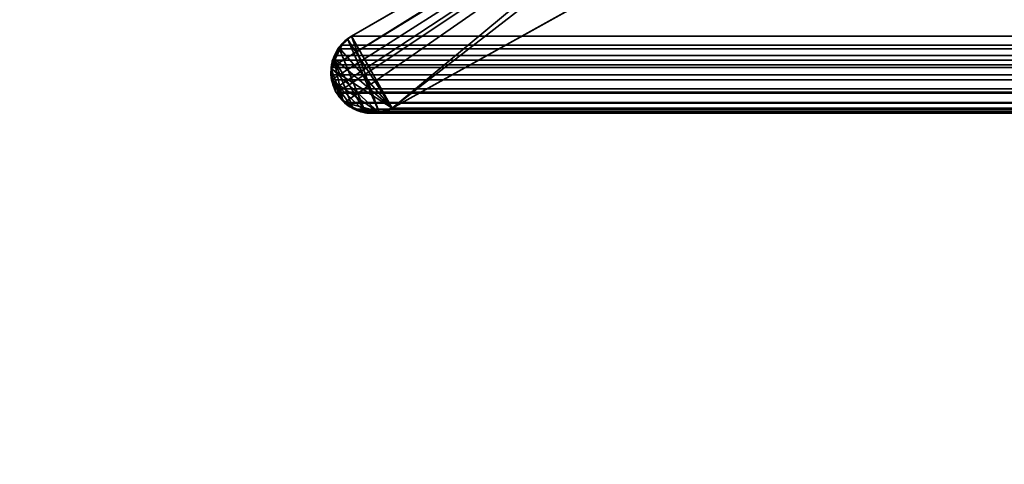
# Model space of a CAD drawing. Header units: millimetres. Extents: x -587 to 3688, y -115 to 120.
# Tile 361 of 656: x 1017 to 1026, y -8 to -4. Entities that reach past the tile are written whole.
import ezdxf

# ---------------------------------------------------------------- set-up
doc = ezdxf.new("R2010")
doc.units = ezdxf.units.MM
doc.layers.add('152', color=7, linetype='Continuous', true_color=0xffffff)

# ---------------------------------------------------------------- blocks, each defined once
blk = doc.blocks.new('UG_SURFACE_002')
at = {"layer": '152', "color": 252, "linetype": 'Continuous', "lineweight": 35}
for points in [[(2162.4999, -40, 2198), (2162.4999, 110, 2198), (837.5, 110, 2198), (837.5, -40, 2198)], [(987.5, -40, 2048.0001), (987.5, 110, 2048.0001), (2012.5, 110, 2048.0001), (2012.5, -40, 2048.0001)]]:
    blk.add_3dface(points, dxfattribs=at)
blk = doc.blocks.new('UG_SURFACE_048')
at = {"layer": '152', "color": 43, "linetype": 'Continuous', "lineweight": 35}
for points in [[(1016, 0, 2017), (1016, -49, 2017), (1984, -49, 2017), (1984, 0, 2017)], [(1016, -47), (1016, -2), (1984, -2), (1984, -47)]]:
    blk.add_3dface(points, dxfattribs=at)
blk = doc.blocks.new('UG_SURFACE_054')
at = {"layer": '152', "color": 252, "linetype": 'Continuous', "lineweight": 35}
for points in [[(1011, -46.92, 2022.5), (1989, -46.92, 2022.5), (1989, 13.92, 2022.5), (1011, 13.92, 2022.5)], [(1012.5, -46.92, 2020.9999), (1012.5, 13.92, 2020.9999), (1987.5, 13.92, 2020.9999), (1987.5, -46.92, 2020.9999)]]:
    blk.add_3dface(points, dxfattribs=at)
blk = doc.blocks.new('UG_SURFACE_056')
at = {"layer": '152', "color": 7, "linetype": 'Continuous', "lineweight": 35}
for points in [[(1027.7764, -0.597, -7), (1020.3995, -4.6975, -7), (1024.7903, -1.2961, -7), (1026.9057, -0.0688, -7)], [(1026.9057, -0.0688, 2006.5944), (1024.7903, -1.2961, 2008.7097), (1020.3995, -4.6975, 2013.1006), (1027.7764, -0.597, 2005.7235)], [(1027.7764, -0.597, 2005.7235), (1020.3995, -4.6975, 2013.1006), (1020.3995, -4.6975, -7), (1027.7764, -0.597, -7)], [(1023.8175, -1.8586, -7), (1023.8632, -1.8237, -7), (1024.7903, -1.2961, -7), (1020.3995, -4.6975, -7)], [(1020.3995, -4.6975, 2013.1006), (1024.7903, -1.2961, 2008.7097), (1023.8175, -1.8586, 2009.6824)], [(1020.0008, -4.0763, -7), (1020.0317, -4.0486, -7), (1023.8175, -1.8586, -7), (1020.3995, -4.6975, -7)], [(1020.0317, -4.0486, 2013.4683), (1023.8175, -1.8586, 2009.6824), (1023.8175, -1.8586, -7), (1020.0317, -4.0486, -7)], [(1020.3995, -4.6975, 2013.1006), (1023.8175, -1.8586, 2009.6824), (1020.0317, -4.0486, 2013.4683)], [(1019.9994, -4.0777, 2013.5007), (1020.0008, -4.0763, -7), (1019.918, -4.1507, -7)], [(1019.918, -4.1507, -7), (1020.0008, -4.0763, -7), (1020.3995, -4.6975, -7)], [(1019.918, -4.1507, -7), (1019.918, -4.1509, 2013.582), (1019.9994, -4.0777, 2013.5007)], [(1019.9994, -4.0777, 2013.5007), (1019.918, -4.1509, 2013.582), (1020.1588, -4.7364, 2013.3412), (1020.2801, -4.728, 2013.2198)], [(1020.0008, -4.0763, -7), (1019.9994, -4.0777, 2013.5007), (1020.0317, -4.0486, 2013.4683)], [(1020.0317, -4.0486, 2013.4683), (1019.9994, -4.0777, 2013.5007), (1020.2801, -4.728, 2013.2198)], [(1020.0317, -4.0486, 2013.4683), (1020.0317, -4.0486, -7), (1020.0008, -4.0763, -7)], [(1020.0317, -4.0486, 2013.4683), (1020.2801, -4.728, 2013.2198), (1020.3406, -4.7238, 2013.1595), (1020.3995, -4.6975, 2013.1006)], [(1020.1588, -4.7364, 2013.3412), (1019.918, -4.1509, 2013.582), (1019.9165, -4.1522, 2013.5834), (1019.8712, -4.2465, 2013.6287)], [(1019.9174, -4.1512, -7), (1019.8712, -4.2465, 2013.6287), (1019.9165, -4.1522, 2013.5834)], [(1019.9174, -4.1512, -7), (1019.8718, -4.2453, -7), (1019.8712, -4.2465, 2013.6287)], [(1020.3995, -4.6975, -7), (1019.8718, -4.2453, -7), (1019.9174, -4.1512, -7), (1019.918, -4.1507, -7)], [(1019.9165, -4.1522, 2013.5834), (1019.918, -4.1509, 2013.582), (1019.918, -4.1507, -7), (1019.9174, -4.1512, -7)], [(1019.9529, -4.6262, 2013.5472), (1019.8712, -4.2465, 2013.6287), (1019.859, -4.2719, 2013.6411), (1019.8494, -4.3457, 2013.6507)], [(1020.3995, -4.6975, -7), (1019.8542, -4.3454, -7), (1019.859, -4.2719, -7), (1019.8718, -4.2453, -7)], [(1019.8712, -4.2465, 2013.6287), (1019.8718, -4.2453, -7), (1019.859, -4.2719, -7)], [(1019.859, -4.2719, -7), (1019.859, -4.2719, 2013.6411), (1019.8712, -4.2465, 2013.6287)], [(1019.9529, -4.6262, 2013.5472), (1019.9779, -4.6566, 2013.5221), (1020.0418, -4.6873, 2013.4583), (1019.8712, -4.2465, 2013.6287)], [(1020.0418, -4.6873, 2013.4583), (1020.1461, -4.7372, 2013.3538), (1020.1588, -4.7364, 2013.3412), (1019.8712, -4.2465, 2013.6287)], [(1019.8566, -4.4464, 2013.6435), (1019.8454, -4.3771, 2013.6547), (1019.8542, -4.3454, -7)], [(1019.8454, -4.3771, 2013.6547), (1019.8494, -4.3457, 2013.6507), (1019.8542, -4.3454, -7)], [(1019.9529, -4.6262, 2013.5472), (1019.8494, -4.3457, 2013.6507), (1019.8454, -4.3771, 2013.6547), (1019.8566, -4.4464, 2013.6435)], [(1019.8542, -4.3454, -7), (1019.8491, -4.4241, -7), (1019.8566, -4.4464, 2013.6435)], [(1019.8566, -4.4464, -7), (1019.8491, -4.4241, -7), (1019.8542, -4.3454, -7), (1020.2798, -4.7371, -7)], [(1019.8542, -4.3454, -7), (1019.8494, -4.3457, 2013.6507), (1019.859, -4.2719, 2013.6411)], [(1019.859, -4.2719, 2013.6411), (1019.859, -4.2719, -7), (1019.8542, -4.3454, -7)], [(1019.8542, -4.3454, -7), (1020.3995, -4.6975, -7), (1020.2798, -4.7371, -7)], [(1019.8491, -4.4241, -7), (1019.8566, -4.4464, -7), (1019.8566, -4.4464, 2013.6435)], [(1019.8566, -4.4464, -7), (1019.8922, -4.5523, -7), (1019.8922, -4.5523, 2013.6077)], [(1019.8922, -4.5523, 2013.6077), (1019.8627, -4.4839, 2013.6373), (1019.8566, -4.4464, -7)], [(1019.8627, -4.4839, 2013.6373), (1019.8566, -4.4464, 2013.6435), (1019.8566, -4.4464, -7)], [(1019.8566, -4.4464, -7), (1020.0418, -4.693, -7), (1019.9928, -4.6686, -7), (1019.9559, -4.6258, -7)], [(1019.8566, -4.4464, -7), (1020.2798, -4.7371, -7), (1020.2678, -4.7411, -7), (1020.1594, -4.7331, -7)], [(1020.1594, -4.7331, -7), (1020.1157, -4.7299, -7), (1020.0418, -4.693, -7), (1019.8566, -4.4464, -7)], [(1019.9559, -4.6258, -7), (1019.8922, -4.5523, -7), (1019.8566, -4.4464, -7)], [(1019.8566, -4.4464, 2013.6435), (1019.8627, -4.4839, 2013.6373), (1019.8922, -4.5523, 2013.6077), (1019.9529, -4.6262, 2013.5472)], [(1019.8922, -4.5523, -7), (1019.9559, -4.6258, -7), (1019.9529, -4.6262, 2013.5472)], [(1019.9529, -4.6262, 2013.5472), (1019.8922, -4.5523, 2013.6077), (1019.8922, -4.5523, -7)], [(1019.9779, -4.6566, 2013.5221), (1019.9529, -4.6262, 2013.5472), (1019.9559, -4.6258, -7)], [(1019.9559, -4.6258, -7), (1019.9928, -4.6686, -7), (1019.9779, -4.6566, 2013.5221)], [(1020.0418, -4.6873, 2013.4583), (1019.9779, -4.6566, 2013.5221), (1019.9928, -4.6686, -7)], [(1019.9928, -4.6686, -7), (1020.0418, -4.693, -7), (1020.0418, -4.6873, 2013.4583)], [(1020.1461, -4.7372, 2013.3538), (1020.0418, -4.6873, 2013.4583), (1020.0418, -4.693, -7)], [(1020.0418, -4.693, -7), (1020.1157, -4.7299, -7), (1020.1461, -4.7372, 2013.3538)], [(1020.2798, -4.7371, -7), (1020.3995, -4.6975, -7), (1020.3995, -4.6975, 2013.1006)], [(1020.3995, -4.6975, 2013.1006), (1020.3406, -4.7238, 2013.1595), (1020.2798, -4.7371, -7)], [(1020.1157, -4.7299, -7), (1020.1594, -4.7331, -7), (1020.1588, -4.7364, 2013.3412)], [(1020.1588, -4.7364, 2013.3412), (1020.1461, -4.7372, 2013.3538), (1020.1157, -4.7299, -7)], [(1020.2801, -4.728, 2013.2198), (1020.1588, -4.7364, 2013.3412), (1020.1594, -4.7331, -7)], [(1020.1594, -4.7331, -7), (1020.2678, -4.7411, -7), (1020.2801, -4.728, 2013.2198)], [(1020.2678, -4.7411, -7), (1020.2798, -4.7371, -7), (1020.2801, -4.728, 2013.2198)], [(1020.3406, -4.7238, 2013.1595), (1020.2801, -4.728, 2013.2198), (1020.2798, -4.7371, -7)]]:
    blk.add_3dface(points, dxfattribs=at)
blk = doc.blocks.new('UG_SURFACE_057')
at = {"layer": '152', "color": 7, "linetype": 'Continuous', "lineweight": 35}
for points in [[(1027.7764, -0.597, 2005.7235), (1020.3995, -4.6975, 2013.1006), (1024.7903, -1.2961, 2008.7097), (1026.9057, -0.0688, 2006.5944)], [(1972.2236, -0.597, 2005.7235), (1979.6005, -4.6975, 2013.1006), (1020.3995, -4.6975, 2013.1006), (1027.7764, -0.597, 2005.7235)], [(1019.8519, -4.4412, 2013.648), (1019.8462, -4.3976, 2013.6538), (1019.8498, -4.3306, 2013.6502), (1024.7903, -1.2961, 2008.7097)], [(1023.8175, -1.8586, 2009.6824), (1024.7903, -1.2961, 2008.7097), (1019.8498, -4.3306, 2013.6502)], [(1024.7903, -1.2961, 2008.7097), (1019.8519, -4.4415, 2013.648), (1019.8519, -4.4412, 2013.648)], [(1019.8776, -4.5229, 2013.6225), (1019.8519, -4.4415, 2013.648), (1024.7903, -1.2961, 2008.7097)], [(1024.7903, -1.2961, 2008.7097), (1019.8997, -4.5617, 2013.6001), (1019.8922, -4.5523, 2013.6077), (1019.8776, -4.5229, 2013.6225)], [(1024.7903, -1.2961, 2008.7097), (1019.9683, -4.6469, 2013.5317), (1019.8997, -4.5617, 2013.6001)], [(1019.9683, -4.6469, 2013.5317), (1024.7903, -1.2961, 2008.7097), (1020.3995, -4.6975, 2013.1006), (1020.287, -4.7307, 2013.2129)], [(1019.8498, -4.3306, 2013.6502), (1019.9444, -4.1298, 2013.5555), (1020.0317, -4.0486, 2013.4683), (1023.8175, -1.8586, 2009.6824)], [(1979.9683, -4.0486, 2013.4683), (1976.1825, -1.8586, 2009.6824), (1023.8175, -1.8586, 2009.6824), (1020.0317, -4.0486, 2013.4683)], [(1019.9444, -4.1298, 2013.5555), (1980.0566, -4.1271, 2013.5567), (1979.9683, -4.0486, 2013.4683)], [(1979.9683, -4.0486, 2013.4683), (1020.0317, -4.0486, 2013.4683), (1019.9444, -4.1298, 2013.5555)], [(1019.8807, -4.223, 2013.6194), (1019.9095, -4.1622, 2013.5903), (1019.9444, -4.1298, 2013.5555), (1019.8498, -4.3306, 2013.6502)], [(1019.8807, -4.223, 2013.6194), (1980.1209, -4.2216, 2013.6209), (1980.0806, -4.1484, 2013.5806)], [(1019.9095, -4.1622, 2013.5903), (1019.8807, -4.223, 2013.6194), (1980.0806, -4.1484, 2013.5806)], [(1019.9095, -4.1622, 2013.5903), (1980.0806, -4.1484, 2013.5806), (1980.0566, -4.1271, 2013.5567)], [(1980.0566, -4.1271, 2013.5567), (1019.9444, -4.1298, 2013.5555), (1019.9095, -4.1622, 2013.5903)], [(1019.8498, -4.3306, 2013.6502), (1019.851, -4.3071, 2013.649), (1019.8613, -4.2638, 2013.6387), (1019.8807, -4.223, 2013.6194)], [(1019.8613, -4.2638, 2013.6387), (1019.851, -4.3071, 2013.649), (1980.1521, -4.3284, 2013.6521)], [(1019.8613, -4.2638, 2013.6387), (1980.1297, -4.2376, 2013.6297), (1980.1209, -4.2216, 2013.6209)], [(1980.1209, -4.2216, 2013.6209), (1019.8807, -4.223, 2013.6194), (1019.8613, -4.2638, 2013.6387)], [(1019.8613, -4.2638, 2013.6387), (1980.1521, -4.3284, 2013.6521), (1980.1297, -4.2376, 2013.6297)], [(1980.1522, -4.3304, 2013.6523), (1019.8498, -4.3306, 2013.6502), (1019.8462, -4.3976, 2013.6538)], [(1019.8462, -4.3976, 2013.6538), (1019.8519, -4.4412, 2013.648), (1980.1522, -4.3304, 2013.6523)], [(1019.851, -4.3071, 2013.649), (1019.8498, -4.3306, 2013.6502), (1980.1522, -4.3304, 2013.6523)], [(1019.851, -4.3071, 2013.649), (1980.1522, -4.3304, 2013.6523), (1980.1521, -4.3284, 2013.6521)], [(1980.1546, -4.3759, 2013.6547), (1980.1522, -4.3304, 2013.6523), (1019.8519, -4.4412, 2013.648)], [(1980.1546, -4.3759, 2013.6547), (1019.8519, -4.4412, 2013.648), (1019.8519, -4.4415, 2013.648)], [(1019.8519, -4.4415, 2013.648), (1980.1462, -4.441, 2013.6461), (1980.1546, -4.3759, 2013.6547)], [(1980.1432, -4.4634, 2013.6433), (1980.1462, -4.441, 2013.6461), (1019.8519, -4.4415, 2013.648)], [(1019.8519, -4.4415, 2013.648), (1980.1128, -4.5429, 2013.6127), (1980.1432, -4.4634, 2013.6433)], [(1980.1128, -4.5429, 2013.6127), (1019.8519, -4.4415, 2013.648), (1019.8776, -4.5229, 2013.6225)], [(1019.8776, -4.5229, 2013.6225), (1019.8922, -4.5523, 2013.6077), (1980.1078, -4.5523, 2013.6077)], [(1980.1078, -4.5523, 2013.6077), (1980.1128, -4.5429, 2013.6127), (1019.8776, -4.5229, 2013.6225)], [(1019.8997, -4.5617, 2013.6001), (1980.1003, -4.5617, 2013.6001), (1980.1078, -4.5523, 2013.6077), (1019.8922, -4.5523, 2013.6077)], [(1019.9683, -4.6469, 2013.5317), (1980.0317, -4.6469, 2013.5317), (1980.1003, -4.5617, 2013.6001), (1019.8997, -4.5617, 2013.6001)], [(1020.0671, -4.706, 2013.4327), (1019.9723, -4.6518, 2013.5276), (1019.9683, -4.6469, 2013.5317), (1020.287, -4.7307, 2013.2129)], [(1980.0277, -4.6518, 2013.5276), (1019.9683, -4.6469, 2013.5317), (1019.9723, -4.6518, 2013.5276)], [(1980.0277, -4.6518, 2013.5276), (1980.0317, -4.6469, 2013.5317), (1019.9683, -4.6469, 2013.5317)], [(1980.0277, -4.6518, 2013.5276), (1019.9723, -4.6518, 2013.5276), (1020.0671, -4.706, 2013.4327)], [(1020.0671, -4.706, 2013.4327), (1979.9342, -4.7114, 2013.4342), (1980.0277, -4.6518, 2013.5276)], [(1020.1766, -4.735, 2013.3233), (1020.1013, -4.7255, 2013.3986), (1020.0671, -4.706, 2013.4327), (1020.287, -4.7307, 2013.2129)], [(1979.9322, -4.7126, 2013.432), (1020.0671, -4.706, 2013.4327), (1020.1013, -4.7255, 2013.3986)], [(1979.9322, -4.7126, 2013.432), (1979.9342, -4.7114, 2013.4342), (1020.0671, -4.706, 2013.4327)], [(1020.287, -4.7307, 2013.2129), (1020.3995, -4.6975, 2013.1006), (1979.6005, -4.6975, 2013.1006)], [(1979.6005, -4.6975, 2013.1006), (1979.7131, -4.7292, 2013.2132), (1020.287, -4.7307, 2013.2129)], [(1979.9322, -4.7126, 2013.432), (1020.1013, -4.7255, 2013.3986), (1020.1766, -4.735, 2013.3233)], [(1020.1766, -4.735, 2013.3233), (1979.823, -4.7332, 2013.3231), (1979.9322, -4.7126, 2013.432)], [(1020.287, -4.7307, 2013.2129), (1020.2439, -4.7435, 2013.2561), (1020.1766, -4.735, 2013.3233)], [(1979.7658, -4.744, 2013.2658), (1979.823, -4.7332, 2013.3231), (1020.1766, -4.735, 2013.3233)], [(1979.7658, -4.744, 2013.2658), (1020.1766, -4.735, 2013.3233), (1020.2439, -4.7435, 2013.2561)], [(1020.2439, -4.7435, 2013.2561), (1979.7131, -4.7292, 2013.2132), (1979.7658, -4.744, 2013.2658)], [(1020.2439, -4.7435, 2013.2561), (1020.287, -4.7307, 2013.2129), (1979.7131, -4.7292, 2013.2132)]]:
    blk.add_3dface(points, dxfattribs=at)

msp = doc.modelspace()

# ---------------------------------------------------------------- linework, layer by layer
at = {"layer": '152', "color": 252, "linetype": 'Continuous', "lineweight": -3, "true_color": 0x939598}
for p, q in [((1027.7764, -0.597, -7), (1020.3995, -4.6975, -7)), ((1020.3995, -4.6975, 2013.1005), (1027.7764, -0.597, 2005.7236)), ((1027.7764, -0.597, 2005.7236), (1020.3995, -4.6975, 2013.1005)), ((1020.0317, -4.0486, 2013.4683), (1023.8175, -1.8586, 2009.6825)), ((1020.0317, -4.0486, 2013.4683), (1023.8175, -1.8586, 2009.6825)), ((1020.0317, -4.0486, -7), (1023.8175, -1.8586, -7)), ((1979.9683, -4.0486, 2013.4683), (1020.0317, -4.0486, 2013.4683)), ((1020.0317, -4.0486, 2013.4683), (1020.0317, -4.0486, -7)), ((1019.8922, -4.5523, 2013.6078), (1019.8922, -4.5523, -7)), ((1980.1078, -4.5523, 2013.6078), (1019.8922, -4.5523, 2013.6078)), ((1979.6005, -4.6975, 2013.1005), (1020.3995, -4.6975, 2013.1005)), ((1020.3995, -4.6975, 2013.1005), (1020.3995, -4.6975, -7))]:
    msp.add_line(p, q, dxfattribs=at)
for points in [[(1020.0317, -4.0486, -7), (1019.8558, -4.1502, -7), (1019.7935, -4.3746, -7), (1019.8922, -4.5523, -7)], [(1020.0317, -4.0486, 2013.4683), (1019.8558, -4.1502, 2013.6442), (1019.7935, -4.3746, 2013.7065), (1019.8922, -4.5523, 2013.6078)], [(1019.8922, -4.5523, -7), (1019.992, -4.7325, -7), (1020.2193, -4.7973, -7), (1020.3995, -4.6975, -7)], [(1019.8922, -4.5523, 2013.6078), (1019.992, -4.7325, 2013.508), (1020.2193, -4.7973, 2013.2807), (1020.3995, -4.6975, 2013.1005)]]:
    msp.add_open_spline(points, degree=3, dxfattribs=at)
for points, knots in [([(1020.0317, -4.0486, 2013.4683), (1020.0115, -4.0603, 2013.4885), (1019.9918, -4.0742, 2013.5082), (1019.9639, -4.0984, 2013.5361), (1019.9549, -4.1071, 2013.5451), (1019.9332, -4.1303, 2013.5668), (1019.9208, -4.1456, 2013.5792), (1019.8896, -4.1917, 2013.6104), (1019.8726, -4.2263, 2013.6274), (1019.8571, -4.2778, 2013.6429), (1019.8536, -4.2923, 2013.6464), (1019.8458, -4.3365, 2013.6542), (1019.8441, -4.3675, 2013.6559), (1019.8472, -4.4123, 2013.6528), (1019.8492, -4.4269, 2013.6508), (1019.8573, -4.47, 2013.6427), (1019.8663, -4.4977, 2013.6337), (1019.8821, -4.5331, 2013.6179), (1019.887, -4.5429, 2013.613), (1019.8922, -4.5523, 2013.6078)], [0, 0, 0, 0, 0.145165, 0.145165, 0.217416, 0.217416, 0.32575, 0.32575, 0.519474, 0.519474, 0.590834, 0.590834, 0.733994, 0.733994, 0.803146, 0.803146, 0.943858, 0.943858, 1, 1, 1, 1]), ([(1019.8922, -4.5523, 2013.6078), (1019.9141, -4.5919, 2013.5859), (1019.9421, -4.6254, 2013.5579), (1020.0117, -4.6864, 2013.4883), (1020.0562, -4.7106, 2013.4438), (1020.1478, -4.7408, 2013.3522), (1020.1962, -4.7467, 2013.3038), (1020.2968, -4.7399, 2013.2032), (1020.3501, -4.7248, 2013.1499), (1020.3995, -4.6975, 2013.1005)], [0, 0, 0, 0, 0.194489, 0.194489, 0.448598, 0.448598, 0.709351, 0.709351, 1, 1, 1, 1])]:
    msp.add_open_spline(points, degree=3, knots=knots, dxfattribs=at)

# ---------------------------------------------------------------- block references
for name in ['UG_SURFACE_054', 'UG_SURFACE_002', 'UG_SURFACE_048', 'UG_SURFACE_056', 'UG_SURFACE_057']:
    msp.add_blockref(name, (0, 0), dxfattribs=at)

doc.saveas('drawing.dxf')
